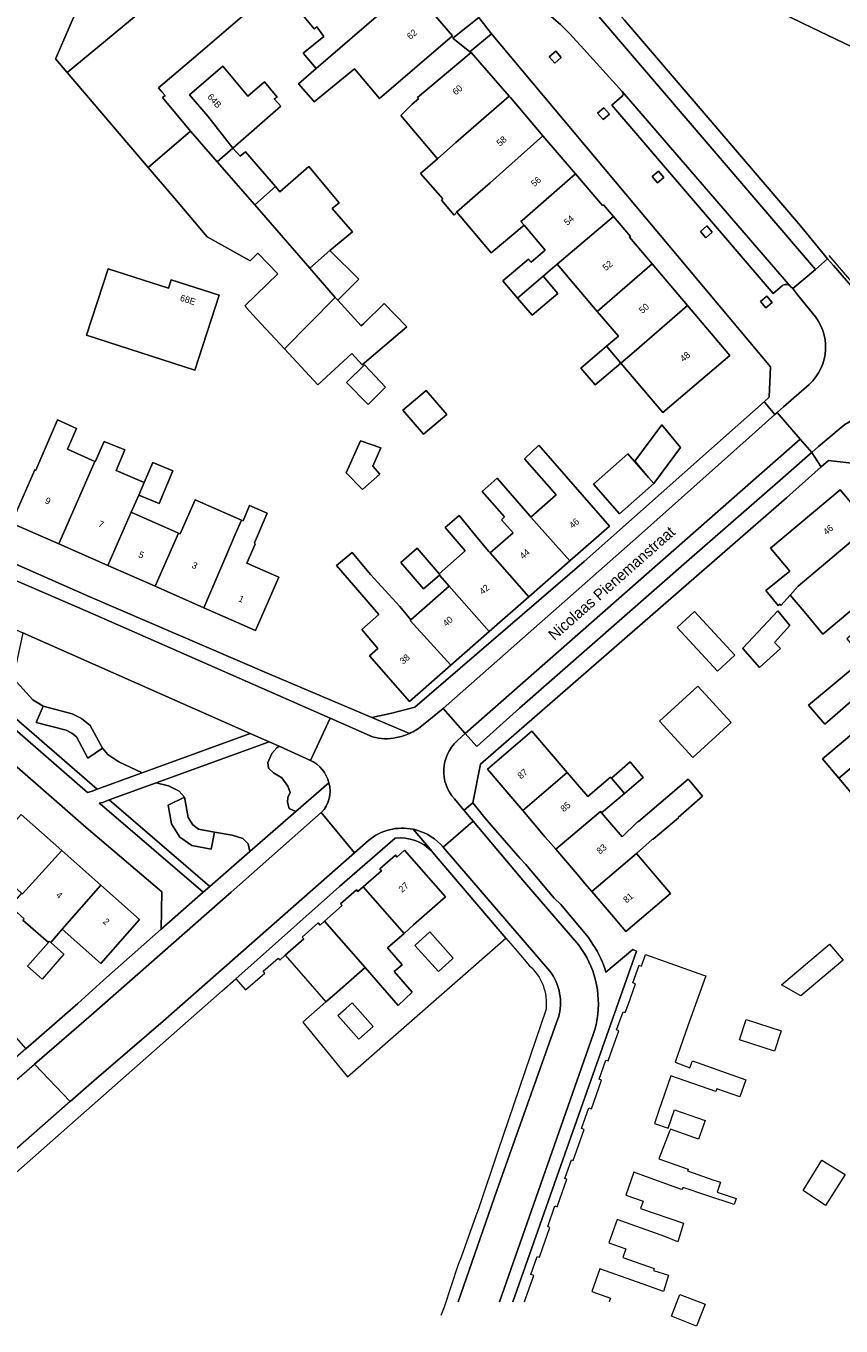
# Model space of a CAD drawing. Header units: metres. Extents: x 151448 to 154749, y 463108 to 465296.
# Tile 262 of 449: x 154190 to 154283, y 463109 to 463258. Entities that reach past the tile are written whole.
import ezdxf
from ezdxf.enums import TextEntityAlignment as Align

# ---------------------------------------------------------------- set-up
doc = ezdxf.new("R2010")
doc.units = ezdxf.units.M
for name, color, linetype, lineweight in [('B-PV-GR-GROENVOORZIENING-GV', 253, 'Continuous', 9), ('B-PV-GR-HAAG-GV', 253, 'Continuous', 9), ('B-PV-IE-TERREINAFSCHEIDING_KUNSTMATIG_HEKWERK-G', 253, 'Continuous', 9), ('B-PV-OG-BEBOUWING-GV', 1, 'Continuous', 9), ('B-PV-OG-BEBOUWING-T18', 2, 'Continuous', 9), ('B-PV-OG-TERREIN_BEGROEID-GV', 253, 'Continuous', 9), ('B-PV-OG-TERREIN_ERF-GV', 253, 'Continuous', 9), ('B-PV-OG-TOPOGRAFIE-T18', 2, 'Continuous', 9), ('B-PV-VH-OPENVERHARDING_BETONSTRAATSTEEN-GV', 253, 'Continuous', 9), ('B-PV-VH-OPENVERHARDING_STRAATBAKSTEEN-GV', 253, 'Continuous', 9), ('B-PV-VH-OPENVERHARDING_TEGEL-GV', 253, 'Continuous', 9)]:
    doc.layers.add(name, color=color, linetype=linetype, lineweight=lineweight)
doc.styles.add('Drong', font='txt', dxfattribs={"height": 1.8})

msp = doc.modelspace()

# ---------------------------------------------------------------- linework, layer by layer
at = {"layer": 'B-PV-GR-GROENVOORZIENING-GV', "flags": 128}
for points in [[(154250.974, 463254.192), (154250.348, 463254.92), (154249.621, 463254.293), (154250.247, 463253.566)], [(154256.5, 463247.738), (154255.874, 463248.466), (154255.147, 463247.839), (154255.773, 463247.112)], [(154262.724, 463240.494), (154262.098, 463241.222), (154261.371, 463240.595), (154261.997, 463239.868)], [(154268.256, 463234.226), (154267.63, 463234.954), (154266.903, 463234.327), (154267.529, 463233.6)], [(154275.126, 463226.201), (154274.5, 463226.929), (154273.773, 463226.302), (154274.399, 463225.575)], [(154197.897, 463170.523), (154187.536, 463179.536), (154187.303, 463178.413), (154196.792, 463170.159), (154197.186, 463170.264)], [(154199.276, 463169.292), (154198.531, 463169.021), (154198.124, 463168.913), (154198.473, 463168.663), (154210.006, 463158.748), (154210.769, 463159.411)]]:
    msp.add_lwpolyline(points, close=True, dxfattribs=at)
at = {"layer": 'B-PV-GR-HAAG-GV', "flags": 128}
for points in [[(154197.897, 463170.523), (154187.536, 463179.536), (154187.303, 463178.413), (154196.792, 463170.159), (154197.186, 463170.264)], [(154199.276, 463169.292), (154198.531, 463169.021), (154198.124, 463168.913), (154198.473, 463168.663), (154210.006, 463158.748), (154210.769, 463159.411)]]:
    msp.add_lwpolyline(points, close=True, dxfattribs=at)
at = {"layer": 'B-PV-IE-TERREINAFSCHEIDING_KUNSTMATIG_HEKWERK-G', "flags": 128}
msp.add_lwpolyline([(154293.451, 463219.956), (154292.95, 463218.42), (154281.637, 463231.572)], dxfattribs=at)
at = {"layer": 'B-PV-OG-BEBOUWING-GV', "flags": 128}
for points in [[(154210.128, 463265.714), (154205.209, 463261.429), (154194.454, 463252.505), (154203.71, 463241.643), (154208.571, 463245.785), (154205.358, 463249.637), (154205.682, 463249.853), (154205.304, 463250.286), (154204.913, 463250.745), (154209.16, 463254.362), (154216.128, 463260.296), (154219.932, 463263.535), (154227.266, 463269.781), (154221.72, 463275.697), (154214.633, 463269.594), (154210.856, 463266.341)], [(154232.503, 463264.632), (154231.574, 463265.714), (154231.558, 463265.733), (154231.164, 463265.395), (154229.101, 463267.799), (154220.775, 463260.654), (154220.858, 463260.557), (154220.685, 463260.409), (154220.442, 463260.22), (154222.712, 463257.49), (154223.036, 463257.733), (154223.82, 463256.625), (154221.473, 463254.711), (154222.935, 463252.961), (154234.196, 463262.66)], [(154194.454, 463252.505), (154205.209, 463261.429), (154202.157, 463265.087), (154195.184, 463258.767), (154193.197, 463254.193), (154193.142, 463254.045)], [(154234.396, 463262.427), (154234.196, 463262.66), (154222.935, 463252.961), (154220.908, 463251.215), (154222.602, 463249.274), (154222.707, 463249.145), (154227.35, 463252.93), (154230.2, 463249.54), (154238.534, 463256.693), (154236.611, 463258.935), (154237.061, 463259.321)], [(154236.822, 463242.629), (154238.932, 463244.476), (154245.016, 463249.802), (154240.693, 463254.769), (154234.524, 463249.649), (154234.658, 463249.493), (154233.919, 463248.858), (154232.622, 463247.561)], [(154213.429, 463243.825), (154218.899, 463248.626), (154218.143, 463249.491), (154218.467, 463249.68), (154217.035, 463251.41), (154215.143, 463249.789), (154212.25, 463253.218), (154208.45, 463249.943), (154210.566, 463247.508)], [(154236.822, 463242.629), (154234.899, 463240.945), (154237.427, 463238.029), (154237.274, 463237.893), (154238.734, 463236.19), (154239.031, 463236.514), (154239.012, 463236.537), (154241.443, 463238.662), (154242.837, 463239.892), (154248.892, 463245.254), (154245.172, 463249.623), (154245.016, 463249.802), (154238.932, 463244.476)], [(154208.571, 463245.785), (154203.71, 463241.643), (154206.721, 463238.109), (154210.463, 463233.717), (154215.382, 463230.96), (154216.274, 463231.824), (154218.564, 463229.455), (154214.808, 463225.832), (154214.928, 463225.611), (154216.112, 463224.336), (154219.318, 463220.887), (154225.133, 463226.774), (154222.206, 463230.134), (154215.911, 463237.36), (154211.638, 463242.264)], [(154252.605, 463240.892), (154248.892, 463245.254), (154242.837, 463239.892), (154241.443, 463238.662), (154239.012, 463236.537), (154239.031, 463236.514), (154242.976, 463231.865), (154246.725, 463235.034), (154246.37, 463235.452), (154246.513, 463235.577)], [(154215.911, 463237.36), (154218.304, 463239.444), (154217.8, 463240.026), (154214.869, 463243.438), (154214.257, 463242.913), (154213.429, 463243.825), (154211.638, 463242.264)], [(154224.517, 463232.147), (154227.085, 463234.282), (154224.761, 463236.958), (154225.572, 463237.606), (154222.121, 463241.732), (154218.808, 463238.862), (154218.304, 463239.444), (154215.911, 463237.36), (154222.206, 463230.134)], [(154256.96, 463236.025), (154255.816, 463237.371), (154255.692, 463237.266), (154252.605, 463240.892), (154246.513, 463235.577), (154246.37, 463235.452), (154246.725, 463235.034), (154249.153, 463232.179), (154247.534, 463230.802), (154247.241, 463231.147), (154244.317, 463228.664), (154245.985, 463226.701), (154248.909, 463229.184), (154250.529, 463230.561)], [(154255.109, 463225.174), (154261.377, 463230.594), (154258.778, 463233.648), (154258.896, 463233.749), (154256.96, 463236.025), (154250.529, 463230.561)], [(154224.517, 463232.147), (154222.206, 463230.134), (154225.133, 463226.774), (154225.42, 463226.458), (154227.814, 463228.876)], [(154196.682, 463222.448), (154209.07, 463218.435), (154211.837, 463227.011), (154206.345, 463228.782), (154206.038, 463227.843), (154199.15, 463230.055)], [(154259.31, 463220.547), (154265.421, 463225.841), (154261.377, 463230.594), (154255.109, 463225.174), (154257.52, 463222.338), (154256.164, 463221.184), (154257.801, 463219.26)], [(154245.985, 463226.701), (154247.653, 463224.738), (154250.576, 463227.222), (154248.909, 463229.184)], [(154219.318, 463220.887), (154223.153, 463216.76), (154227.008, 463220.365), (154228.197, 463219.068), (154233.306, 463223.418), (154230.739, 463226.067), (154228.387, 463223.771), (154228.093, 463223.504), (154225.42, 463226.458), (154225.133, 463226.774)], [(154257.801, 463219.26), (154262.605, 463213.614), (154270.273, 463220.138), (154265.421, 463225.841), (154259.31, 463220.547)], [(154257.801, 463219.26), (154256.164, 463221.184), (154253.235, 463218.692), (154254.87, 463216.77)], [(154228.457, 463219.076), (154226.402, 463217.022), (154228.888, 463214.508), (154230.889, 463216.494)], [(154235.22, 463211.112), (154237.892, 463213.39), (154235.549, 463216.138), (154232.877, 463213.86)], [(154188.089, 463200.963), (154193.505, 463198.58), (154197.615, 463208.003), (154194.487, 463209.405), (154195.51, 463211.773), (154193.358, 463212.766), (154190.883, 463206.996), (154190.766, 463207.048)], [(154261.56, 463205.47), (154264.629, 463209.605), (154262.481, 463212.19), (154259.397, 463208.042), (154260.952, 463206.171)], [(154193.505, 463198.58), (154199.119, 463196.111), (154201.781, 463202.206), (154202.64, 463204.173), (154203.261, 463205.595), (154200.049, 463206.965), (154201.043, 463209.326), (154198.691, 463210.299), (154197.664, 463207.981), (154197.615, 463208.003)], [(154226.391, 463206.709), (154228.228, 463204.801), (154230.233, 463206.54), (154229.42, 463207.478), (154230.354, 463209.583), (154228.023, 463210.363)], [(154247.513, 463201.653), (154251.963, 463196.629), (154256.521, 463200.62), (154248.429, 463209.861), (154246.772, 463208.305), (154250.397, 463204.202)], [(154261.56, 463205.47), (154260.952, 463206.171), (154258.592, 463208.866), (154254.664, 463205.427), (154257.648, 463202.019)], [(154204.264, 463207.891), (154203.261, 463205.595), (154202.64, 463204.173), (154204.984, 463203.184), (154206.561, 463206.921)], [(154247.276, 463192.525), (154251.963, 463196.629), (154247.513, 463201.653), (154247.377, 463201.807), (154243.638, 463206.096), (154241.926, 463204.583), (154244.507, 463201.662), (154244.152, 463201.349), (154245.475, 463199.853), (154242.859, 463197.541)], [(154286.317, 463200.692), (154282.879, 463204.777), (154274.917, 463198.076), (154277.129, 463195.449), (154274.409, 463193.258), (154275.814, 463191.528), (154275.976, 463191.69), (154276.095, 463191.526), (154277.173, 463192.73), (154278.097, 463193.762)], [(154204.517, 463193.736), (154210.092, 463191.283), (154212.711, 463197.392), (154213.687, 463199.654), (154214.402, 463201.312), (154209.109, 463203.632), (154207.398, 463199.73), (154207.183, 463199.824)], [(154212.711, 463197.392), (154210.092, 463191.283), (154216.011, 463188.679), (154218.688, 463194.763), (154215.025, 463196.374), (154215.965, 463198.566), (154215.887, 463198.692), (154217.336, 463202.106), (154215.334, 463202.97), (154214.584, 463201.232), (154214.402, 463201.312), (154213.687, 463199.654)], [(154201.781, 463202.206), (154199.119, 463196.111), (154204.517, 463193.736), (154207.183, 463199.824), (154207.112, 463199.855), (154201.933, 463202.135)], [(154242.738, 463188.551), (154247.276, 463192.525), (154242.859, 463197.541), (154242.705, 463197.716), (154241.534, 463199.134), (154239.295, 463201.844), (154237.686, 463200.438), (154240, 463197.792), (154237.003, 463195.171), (154237.108, 463195.049), (154237.055, 463195.003), (154238.166, 463193.742)], [(154278.761, 463190.843), (154280.932, 463188.263), (154290.208, 463196.069), (154286.317, 463200.692), (154278.097, 463193.762), (154277.173, 463192.73)], [(154232.516, 463191.41), (154229.158, 463195.066), (154227.051, 463197.585), (154225.279, 463196.105), (154230.109, 463190.51), (154228.18, 463188.806), (154230.013, 463186.602), (154229.055, 463185.763), (154233.612, 463180.559), (154238.344, 463184.703), (154233.691, 463189.823), (154233.78, 463189.901)], [(154237.055, 463195.003), (154237.108, 463195.049), (154237.003, 463195.171), (154234.506, 463198.074), (154232.64, 463196.47), (154235.244, 463193.444)], [(154233.78, 463189.901), (154233.691, 463189.823), (154238.344, 463184.703), (154242.738, 463188.551), (154238.166, 463193.742)], [(154295.24, 463190.054), (154291.591, 463194.392), (154283.646, 463187.708), (154285.586, 463185.403), (154279.285, 463180.129), (154281.142, 463177.944), (154287.33, 463183.329)], [(154270.846, 463185.848), (154266.243, 463190.859), (154264.244, 463189.023), (154268.846, 463184.011)], [(154271.813, 463186.691), (154271.746, 463186.619), (154273.676, 463184.454), (154276.088, 463186.604), (154275.371, 463187.288), (154277.12, 463189.262), (154275.759, 463190.928)], [(154287.33, 463183.329), (154289.256, 463181.04), (154280.883, 463173.996), (154282.737, 463171.792), (154288.635, 463176.696), (154291.144, 463178.783), (154299.133, 463185.427), (154295.24, 463190.054)], [(154262.236, 463178.302), (154266.042, 463174.143), (154270.437, 463178.166), (154266.631, 463182.324)], [(154245.215, 463169.687), (154245.908, 463168.875), (154246.574, 463168.094), (154251.674, 463172.441), (154247.638, 463177.175), (154242.538, 463172.826)], [(154288.635, 463176.696), (154282.737, 463171.792), (154284.747, 463169.402), (154290.403, 463174.16), (154290.529, 463174.01), (154290.743, 463174.19)], [(154260.36, 463171.881), (154258.88, 463173.648), (154256.74, 463171.779), (154258.213, 463170.051)], [(154249.794, 463164.317), (154250.353, 463163.661), (154255.47, 463167.991), (154255.607, 463167.83), (154258.213, 463170.051), (154256.74, 463171.779), (154256.63, 463171.907), (154254.025, 463169.685), (154251.674, 463172.441), (154246.574, 463168.094), (154249.164, 463165.056)], [(154254.48, 463158.822), (154259.579, 463163.171), (154261.384, 463164.774), (154261.509, 463164.793), (154264.392, 463167.247), (154264.371, 463167.299), (154267.135, 463169.741), (154265.568, 463171.606), (154265.519, 463171.663), (154259.808, 463166.823), (154259.683, 463166.763), (154257.954, 463165.077), (154255.607, 463167.83), (154255.47, 463167.991), (154250.353, 463163.661), (154253.028, 463160.525), (154253.7, 463159.736)], [(154189.177, 463167.643), (154184.723, 463162.634), (154189.249, 463158.625), (154189.343, 463158.542), (154193.841, 463163.508)], [(154198.325, 463159.534), (154193.841, 463163.508), (154189.343, 463158.542), (154189.249, 463158.625), (154187.929, 463157.134), (154189.529, 463155.71), (154189.383, 463155.547), (154192.311, 463152.993), (154192.429, 463153.127), (154192.572, 463153), (154193.898, 463154.506)], [(154228.335, 463159.353), (154232.996, 463154.035), (154234.099, 463155.001), (154237.757, 463158.207), (154233.071, 463163.554), (154232.176, 463162.77), (154232.007, 463162.963), (154230.232, 463161.408), (154230.426, 463161.186)], [(154259.579, 463163.171), (154254.48, 463158.822), (154256.959, 463155.915), (154257.545, 463155.227), (154258.368, 463154.262), (154263.467, 463158.611)], [(154193.898, 463154.506), (154198.302, 463150.605), (154202.729, 463155.63), (154198.325, 463159.534)], [(154223.891, 463155.434), (154228.538, 463150.129), (154232.323, 463145.797), (154233.945, 463147.295), (154231.88, 463149.683), (154232.771, 463150.453), (154231.106, 463152.379), (154232.996, 463154.035), (154228.335, 463159.353), (154227.73, 463158.823), (154227.559, 463159.019), (154225.743, 463157.427), (154225.927, 463157.217)], [(154228.538, 463150.129), (154223.891, 463155.434), (154223.388, 463154.993), (154223.187, 463155.223), (154221.346, 463153.61), (154221.538, 463153.392), (154219.406, 463151.524), (154224.064, 463146.208), (154225.029, 463147.054)]]:
    msp.add_lwpolyline(points, close=True, dxfattribs=at)
at = {"layer": 'B-PV-OG-TERREIN_BEGROEID-GV', "flags": 128}
for points in [[(154294.392, 463222.605), (154291.663, 463225.868), (154290.739, 463225.096), (154288.834, 463227.373), (154290.377, 463228.667), (154300.847, 463247.446), (154278.661, 463258.117), (154273.427, 463260.66), (154272.615, 463259.087), (154270.57, 463259.973), (154271.404, 463261.63), (154263.439, 463265.529)], [(154257.174, 463261.601), (154257.292, 463259.518), (154258.21, 463258.474), (154267.548, 463247.577), (154278.37, 463234.96), (154281.441, 463231.2), (154282.115, 463230.429), (154292.862, 463218.077), (154293.492, 463219.942), (154294.259, 463222.212), (154294.392, 463222.605)], [(154222.309, 463173.826), (154218.715, 463175.438), (154218.461, 463175.254), (154217.884, 463174.603), (154217.416, 463173.589), (154217.488, 463172.938), (154218.065, 463172.391), (154219.001, 463171.819), (154219.722, 463170.856), (154219.974, 463170.153), (154219.722, 463169.58), (154219.65, 463169.033), (154219.866, 463168.304), (154220.627, 463167.981), (154224.409, 463171.269)]]:
    msp.add_lwpolyline(points, dxfattribs=at)
for points in [[(154191.699, 463180.027), (154195.047, 463179.162), (154196.097, 463178.626), (154197.079, 463177.816), (154198.491, 463175.213), (154199.124, 463174.496), (154200.353, 463173.656), (154203.046, 463172.402), (154215.391, 463176.907), (154189.375, 463188.405), (154188.298, 463183.209), (154190.525, 463180.733)], [(154187.536, 463179.536), (154197.897, 463170.523), (154203.046, 463172.402), (154200.353, 463173.656), (154199.124, 463174.496), (154198.491, 463175.213), (154196.841, 463174.06), (154195.507, 463176.52), (154194.99, 463176.946), (154194.334, 463177.281), (154190.915, 463178.164), (154191.699, 463180.027), (154190.525, 463180.733), (154188.298, 463183.209)], [(154198.491, 463175.213), (154197.079, 463177.816), (154196.097, 463178.626), (154195.047, 463179.162), (154191.699, 463180.027), (154190.915, 463178.164), (154194.334, 463177.281), (154194.99, 463176.946), (154195.507, 463176.52), (154196.841, 463174.06)], [(154204.635, 463171.239), (154206.067, 463170.917), (154207.253, 463170.313), (154207.886, 463169.596), (154208.292, 463167.293), (154208.836, 463166.433), (154209.499, 463165.968), (154211.317, 463165.628), (154213.333, 463165.25), (154214.546, 463164.873), (154215.156, 463164.262), (154215.344, 463163.389), (154220.627, 463167.981), (154219.866, 463168.304), (154219.65, 463169.033), (154219.722, 463169.58), (154219.974, 463170.153), (154219.722, 463170.856), (154219.001, 463171.819), (154218.065, 463172.391), (154217.488, 463172.938), (154217.416, 463173.589), (154217.884, 463174.603), (154218.461, 463175.254), (154218.715, 463175.438), (154217.577, 463175.941)], [(154211.317, 463165.628), (154210.925, 463163.666), (154208.707, 463164.081), (154207.36, 463165.026), (154206.39, 463166.559), (154206.012, 463168.706), (154207.886, 463169.596), (154207.253, 463170.313), (154206.067, 463170.917), (154204.635, 463171.239), (154199.276, 463169.292), (154210.769, 463159.411), (154215.344, 463163.389), (154215.156, 463164.262), (154214.546, 463164.873), (154213.333, 463165.25)], [(154207.886, 463169.596), (154206.012, 463168.706), (154206.39, 463166.559), (154207.36, 463165.026), (154208.707, 463164.081), (154210.925, 463163.666), (154211.317, 463165.628), (154209.499, 463165.968), (154208.836, 463166.433), (154208.292, 463167.293)]]:
    msp.add_lwpolyline(points, close=True, dxfattribs=at)
at = {"layer": 'B-PV-OG-TERREIN_BEGROEID-GV'}
msp.add_lwpolyline([(154224.409, 463171.269, 0.2239357), (154222.309, 463173.826)], format="xyb", dxfattribs=at)
at = {"layer": 'B-PV-OG-TERREIN_ERF-GV', "flags": 128}
for points in [[(154216.128, 463260.296), (154209.16, 463254.362), (154204.913, 463250.745), (154205.304, 463250.286), (154205.682, 463249.853), (154205.358, 463249.637), (154208.571, 463245.785), (154211.638, 463242.264), (154213.429, 463243.825), (154214.257, 463242.913), (154214.869, 463243.438), (154217.8, 463240.026), (154218.304, 463239.444), (154218.808, 463238.862), (154222.121, 463241.732), (154225.572, 463237.606), (154224.761, 463236.958), (154227.085, 463234.282), (154224.517, 463232.147), (154227.814, 463228.876), (154225.42, 463226.458), (154228.093, 463223.504), (154228.387, 463223.771), (154230.739, 463226.067), (154233.306, 463223.418), (154228.197, 463219.068), (154227.008, 463220.365), (154223.153, 463216.76), (154219.318, 463220.887), (154216.112, 463224.336), (154214.928, 463225.611), (154214.808, 463225.832), (154218.564, 463229.455), (154216.274, 463231.824), (154215.382, 463230.96), (154210.463, 463233.717), (154206.721, 463238.109), (154203.71, 463241.643), (154194.454, 463252.505), (154193.142, 463254.045), (154193.197, 463254.193), (154195.184, 463258.767)], [(154236.611, 463258.935), (154238.534, 463256.693), (154230.2, 463249.54), (154227.35, 463252.93), (154222.707, 463249.145), (154222.602, 463249.274), (154220.908, 463251.215), (154222.935, 463252.961), (154221.473, 463254.711), (154223.82, 463256.625), (154223.036, 463257.733), (154222.712, 463257.49), (154220.442, 463260.22)], [(154186.554, 463197.137), (154197.035, 463192.534), (154217.547, 463183.714), (154229.298, 463178.726), (154231.621, 463179.234), (154234.244, 463179.911), (154253.603, 463196.553), (154270.875, 463211.898), (154274.211, 463214.834), (154274.78, 463215.378), (154274.934, 463218.836), (154243.02, 463256.928), (154240.51, 463254.866), (154238.57, 463256.413), (154241.54, 463258.768)], [(154284.895, 463207.73), (154281.568, 463208.13), (154280.722, 463207.388), (154276.774, 463203.835), (154241.731, 463173.388), (154240.861, 463168.973), (154242.25, 463167.264), (154242.256, 463167.269), (154242.972, 463166.4), (154246.293, 463162.606), (154246.921, 463161.925), (154250.182, 463158.072), (154250.93, 463157.331), (154254.102, 463153.566), (154254.611, 463152.764)], [(154287.33, 463183.329), (154281.142, 463177.944), (154279.285, 463180.129), (154285.586, 463185.403)], [(154284.747, 463169.402), (154282.737, 463171.792), (154280.883, 463173.996), (154289.256, 463181.04)], [(154189.177, 463167.643), (154193.841, 463163.508), (154198.325, 463159.534), (154202.729, 463155.63), (154198.302, 463150.605), (154193.898, 463154.506), (154192.572, 463153), (154194.091, 463151.661), (154191.579, 463148.817), (154189.917, 463150.285), (154192.311, 463152.993), (154189.383, 463155.547)], [(154231.969, 463164.92), (154225.625, 463159.386), (154213.751, 463148.842), (154214.87, 463147.566), (154217.079, 463149.502), (154216.893, 463149.713), (154218.582, 463151.193), (154218.776, 463150.972), (154219.406, 463151.524), (154221.538, 463153.392), (154221.346, 463153.61), (154223.187, 463155.223), (154223.388, 463154.993), (154223.891, 463155.434), (154225.927, 463157.217), (154225.743, 463157.427), (154227.559, 463159.019), (154227.73, 463158.823), (154228.335, 463159.353), (154230.426, 463161.186), (154230.232, 463161.408), (154232.007, 463162.963), (154232.176, 463162.77), (154233.071, 463163.554), (154237.757, 463158.207), (154234.099, 463155.001), (154232.996, 463154.035), (154231.106, 463152.379), (154232.771, 463150.453), (154231.88, 463149.683), (154233.945, 463147.295), (154232.323, 463145.797), (154228.538, 463150.129), (154225.029, 463147.054), (154224.064, 463146.208), (154221.425, 463143.896), (154226.533, 463137.627)], [(154226.533, 463137.627), (154244.662, 463153.485), (154236.249, 463163.342), (154236.231, 463163.363), (154236.201, 463163.395)], [(154256.087, 463149.59), (154259.167, 463152.19), (154259.585, 463152.013), (154250.938, 463127.471), (154245.446, 463111.882)], [(154246.776, 463111.882), (154246.942, 463112.35), (154247.842, 463114.895), (154247.505, 463115.014), (154248.238, 463117.086), (154248.489, 463116.997), (154248.841, 463117.994), (154249.694, 463120.405), (154249.432, 463120.498), (154250.266, 463122.858), (154250.505, 463122.774), (154250.81, 463123.636), (154251.623, 463125.938), (154251.397, 463126.018), (154252.146, 463128.135), (154252.364, 463128.058), (154252.78, 463129.235), (154253.618, 463131.606), (154253.32, 463131.712), (154254.153, 463134.068), (154254.443, 463133.966), (154254.717, 463134.74), (154255.605, 463137.254), (154255.32, 463137.355), (154256.092, 463139.539), (154256.351, 463139.447), (154256.664, 463140.333), (154257.571, 463142.899), (154257.321, 463142.987), (154258.052, 463145.056), (154258.305, 463144.967), (154258.626, 463145.876), (154259.468, 463148.258), (154259.18, 463148.36), (154259.896, 463150.384), (154260.159, 463150.291), (154260.631, 463151.624), (154267.278, 463149.274), (154267.528, 463149.185), (154265.478, 463143.455), (154264.006, 463139.292), (154265.682, 463138.67), (154266.006, 463139.454), (154272.104, 463137.294), (154271.411, 463135.337), (154268.785, 463136.267), (154268.654, 463135.967), (154263.519, 463137.725), (154262.113, 463133.644), (154261.647, 463132.291), (154263.202, 463131.741), (154263.951, 463133.86), (154267.464, 463132.616), (154266.699, 463130.505), (154263.473, 463131.645), (154263.41, 463131.481), (154262.166, 463128.238), (154265.517, 463127.076), (154265.436, 463126.859), (154268.328, 463125.832), (154269.214, 463125.584), (154268.83, 463124.427), (154271.004, 463123.705), (154270.778, 463123.024), (154267.652, 463124.048), (154264.923, 463124.968), (154264.76, 463124.751), (154259.896, 463126.509), (154259.304, 463126.718), (154258.379, 463124.103), (154260.347, 463123.407), (154260.045, 463122.555), (154264.99, 463120.882), (154264.307, 463118.763), (154262.854, 463119.384), (154257.391, 463121.31), (154256.446, 463118.639), (154258.386, 463117.953), (154258.032, 463116.951), (154261.602, 463115.689), (154261.531, 463115.486), (154263.269, 463114.955), (154262.695, 463113.075), (154260.908, 463113.724), (154255.399, 463115.675), (154254.48, 463113.077), (154256.619, 463112.32), (154256.464, 463111.882)]]:
    msp.add_lwpolyline(points, dxfattribs=at)
for points in [[(154241.54, 463258.768), (154238.57, 463256.413), (154240.51, 463254.866), (154243.02, 463256.928)], [(154265.421, 463225.841), (154270.273, 463220.138), (154262.605, 463213.614), (154257.801, 463219.26), (154254.87, 463216.77), (154253.235, 463218.692), (154256.164, 463221.184), (154257.52, 463222.338), (154255.109, 463225.174), (154250.529, 463230.561), (154248.909, 463229.184), (154250.576, 463227.222), (154247.653, 463224.738), (154245.985, 463226.701), (154244.317, 463228.664), (154247.241, 463231.147), (154247.534, 463230.802), (154249.153, 463232.179), (154246.725, 463235.034), (154242.976, 463231.865), (154239.031, 463236.514), (154238.734, 463236.19), (154237.274, 463237.893), (154237.427, 463238.029), (154234.899, 463240.945), (154236.822, 463242.629), (154232.622, 463247.561), (154233.919, 463248.858), (154234.658, 463249.493), (154234.524, 463249.649), (154240.693, 463254.769), (154245.016, 463249.802), (154245.172, 463249.623), (154248.892, 463245.254), (154252.605, 463240.892), (154255.692, 463237.266), (154255.816, 463237.371), (154256.96, 463236.025), (154258.896, 463233.749), (154258.778, 463233.648), (154261.377, 463230.594)], [(154213.429, 463243.825), (154210.566, 463247.508), (154208.45, 463249.943), (154212.25, 463253.218), (154215.143, 463249.789), (154217.035, 463251.41), (154218.467, 463249.68), (154218.143, 463249.491), (154218.899, 463248.626)], [(154196.682, 463222.448), (154199.15, 463230.055), (154206.038, 463227.843), (154206.345, 463228.782), (154211.837, 463227.011), (154209.07, 463218.435)], [(154228.457, 463219.076), (154230.889, 463216.494), (154228.888, 463214.508), (154226.402, 463217.022)], [(154235.22, 463211.112), (154232.877, 463213.86), (154235.549, 463216.138), (154237.892, 463213.39)], [(154210.092, 463191.283), (154204.517, 463193.736), (154199.119, 463196.111), (154193.505, 463198.58), (154188.089, 463200.963), (154190.766, 463207.048), (154190.883, 463206.996), (154193.358, 463212.766), (154195.51, 463211.773), (154194.487, 463209.405), (154197.615, 463208.003), (154197.664, 463207.981), (154198.691, 463210.299), (154201.043, 463209.326), (154200.049, 463206.965), (154203.261, 463205.595), (154204.264, 463207.891), (154206.561, 463206.921), (154204.984, 463203.184), (154202.64, 463204.173), (154201.781, 463202.206), (154201.933, 463202.135), (154207.112, 463199.855), (154207.183, 463199.824), (154207.398, 463199.73), (154209.109, 463203.632), (154214.402, 463201.312), (154214.584, 463201.232), (154215.334, 463202.97), (154217.336, 463202.106), (154215.887, 463198.692), (154215.965, 463198.566), (154215.025, 463196.374), (154218.688, 463194.763), (154216.011, 463188.679)], [(154260.952, 463206.171), (154259.397, 463208.042), (154262.481, 463212.19), (154264.629, 463209.605), (154261.56, 463205.47), (154257.648, 463202.019), (154254.664, 463205.427), (154258.592, 463208.866)], [(154226.391, 463206.709), (154228.023, 463210.363), (154230.354, 463209.583), (154229.42, 463207.478), (154230.233, 463206.54), (154228.228, 463204.801)], [(154247.276, 463192.525), (154242.738, 463188.551), (154238.344, 463184.703), (154233.612, 463180.559), (154229.055, 463185.763), (154230.013, 463186.602), (154228.18, 463188.806), (154230.109, 463190.51), (154225.279, 463196.105), (154227.051, 463197.585), (154229.158, 463195.066), (154232.516, 463191.41), (154233.78, 463189.901), (154238.166, 463193.742), (154237.055, 463195.003), (154235.244, 463193.444), (154232.64, 463196.47), (154234.506, 463198.074), (154237.003, 463195.171), (154240, 463197.792), (154237.686, 463200.438), (154239.295, 463201.844), (154241.534, 463199.134), (154242.705, 463197.716), (154242.859, 463197.541), (154245.475, 463199.853), (154244.152, 463201.349), (154244.507, 463201.662), (154241.926, 463204.583), (154243.638, 463206.096), (154247.377, 463201.807), (154247.513, 463201.653), (154250.397, 463204.202), (154246.772, 463208.305), (154248.429, 463209.861), (154256.521, 463200.62), (154251.963, 463196.629)], [(154276.095, 463191.526), (154275.976, 463191.69), (154275.814, 463191.528), (154274.409, 463193.258), (154277.129, 463195.449), (154274.917, 463198.076), (154282.879, 463204.777), (154286.317, 463200.692), (154290.208, 463196.069), (154280.932, 463188.263), (154278.761, 463190.843), (154277.173, 463192.73)], [(154270.846, 463185.848), (154268.846, 463184.011), (154264.244, 463189.023), (154266.243, 463190.859)], [(154275.759, 463190.928), (154277.12, 463189.262), (154275.371, 463187.288), (154276.088, 463186.604), (154273.676, 463184.454), (154271.746, 463186.619), (154271.813, 463186.691)], [(154189.71, 463140.824), (154195.665, 463146.023), (154198.596, 463148.696), (154205.203, 463154.528), (154205.274, 463158.785), (154196.64, 463166.155), (154172.264, 463187.436), (154172.23, 463187.84), (154171.959, 463187.782), (154159.261, 463173.673), (154161.073, 463173.013), (154161.45, 463172.61), (154161.74, 463172.3), (154170.215, 463163.015)], [(154262.236, 463178.302), (154266.631, 463182.324), (154270.437, 463178.166), (154266.042, 463174.143)], [(154250.353, 463163.661), (154249.794, 463164.317), (154249.164, 463165.056), (154246.574, 463168.094), (154245.908, 463168.875), (154245.215, 463169.687), (154242.538, 463172.826), (154247.638, 463177.175), (154251.674, 463172.441), (154254.025, 463169.685), (154256.63, 463171.907), (154256.74, 463171.779), (154258.88, 463173.648), (154260.36, 463171.881), (154258.213, 463170.051), (154255.607, 463167.83), (154257.954, 463165.077), (154259.683, 463166.763), (154259.808, 463166.823), (154265.519, 463171.663), (154265.568, 463171.606), (154267.135, 463169.741), (154264.371, 463167.299), (154264.392, 463167.247), (154261.509, 463164.793), (154261.384, 463164.774), (154259.579, 463163.171), (154263.467, 463158.611), (154258.368, 463154.262), (154257.545, 463155.227), (154256.959, 463155.915), (154254.48, 463158.822), (154253.7, 463159.736), (154253.028, 463160.525)], [(154238.526, 463151.11), (154236.939, 463149.684), (154234.244, 463152.658), (154235.943, 463154.198), (154238.632, 463151.205)], [(154281.691, 463152.794), (154283.227, 463150.969), (154278.392, 463146.898), (154276.197, 463148.168)], [(154226.392, 463145.5), (154227.069, 463146.094), (154229.456, 463143.373), (154227.835, 463141.928), (154225.431, 463144.657)], [(154272.15, 463144.184), (154276.13, 463142.894), (154275.371, 463140.552), (154271.391, 463141.842)], [(154278.664, 463124.617), (154280.813, 463128.103), (154283.461, 463126.454), (154281.218, 463122.914)], [(154267.461, 463111.634), (154266.463, 463109.13), (154263.599, 463110.239), (154264.55, 463112.72)]]:
    msp.add_lwpolyline(points, close=True, dxfattribs=at)
at = {"layer": 'B-PV-OG-TERREIN_ERF-GV'}
for points in [[(154236.201, 463163.395, 0.2378832), (154231.969, 463164.92)], [(154254.611, 463152.764, -0.0838424), (154256.087, 463149.59)]]:
    msp.add_lwpolyline(points, format="xyb", dxfattribs=at)
at = {"layer": 'B-PV-VH-OPENVERHARDING_BETONSTRAATSTEEN-GV'}
for points in [[(154257.962, 463250.339, -0.3855345), (154257.945, 463249.771)], [(154276.243, 463228.09, -0.4188624), (154277.21, 463228.027)]]:
    msp.add_lwpolyline(points, format="xyb", dxfattribs=at)
at = {"layer": 'B-PV-VH-OPENVERHARDING_BETONSTRAATSTEEN-GV', "flags": 128}
for points in [[(154277.21, 463228.027), (154257.962, 463250.339)], [(154257.945, 463249.771), (154256.785, 463248.773), (154275.218, 463227.208), (154276.243, 463228.09)]]:
    msp.add_lwpolyline(points, dxfattribs=at)
at = {"layer": 'B-PV-VH-OPENVERHARDING_STRAATBAKSTEEN-GV', "flags": 128}
for points in [[(154235.997, 463271.987), (154237.181, 463270.609), (154238.199, 463269.424), (154241.815, 463265.285), (154242.883, 463264.233), (154243.966, 463263.196), (154245.451, 463262.088), (154247.948, 463260.235), (154249.823, 463258.899), (154250.884, 463257.978), (154251.896, 463257.005), (154253.185, 463255.596), (154257.962, 463250.339), (154277.21, 463228.027), (154277.47, 463227.773), (154280.069, 463229.946), (154254.158, 463260.217), (154255.69, 463261.397), (154250.211, 463266.133), (154243.889, 463271.599)], [(154263.439, 463265.529), (154271.404, 463261.63), (154270.57, 463259.973), (154272.615, 463259.087), (154273.427, 463260.66), (154278.661, 463258.117), (154300.847, 463247.446), (154304.095, 463245.802), (154306.092, 463244.823), (154333.905, 463231.342), (154335.149, 463233.245)], [(154257.962, 463250.339), (154253.185, 463255.596), (154251.896, 463257.005), (154250.884, 463257.978), (154249.823, 463258.899), (154247.948, 463260.235), (154245.451, 463262.088)], [(154241.54, 463258.768), (154243.02, 463256.928), (154274.934, 463218.836), (154274.78, 463215.378), (154274.211, 463214.834), (154274.265, 463214.771), (154275.438, 463213.384), (154275.687, 463213.603), (154276.407, 463214.251), (154279.347, 463216.802)], [(154276.243, 463228.09), (154275.218, 463227.208), (154256.785, 463248.773), (154257.945, 463249.771)], [(154290.779, 463211.961), (154291.688, 463211.109), (154294.314, 463213.35), (154295.803, 463214.621), (154295.098, 463215.476), (154294.972, 463215.623), (154292.862, 463218.077), (154282.115, 463230.429), (154281.441, 463231.2), (154280.069, 463229.946), (154277.47, 463227.773), (154278.053, 463227.04), (154279.725, 463224.978)], [(154279.725, 463224.978), (154278.053, 463227.04), (154277.47, 463227.773), (154277.21, 463228.027)], [(154279.347, 463216.802), (154276.407, 463214.251), (154275.687, 463213.603), (154278.327, 463210.561), (154279.639, 463209.048)], [(154282.993, 463211.908), (154280.411, 463209.735), (154279.639, 463209.048), (154280.683, 463207.447), (154280.722, 463207.388), (154281.568, 463208.13), (154284.895, 463207.73), (154292.853, 463198.265), (154292.011, 463197.337), (154293.078, 463196.155), (154293.997, 463196.834), (154320.547, 463165.119), (154321.155, 463164.37), (154330.022, 463153.744), (154334.405, 463148.491), (154334.298, 463146.395), (154333.87, 463145.996), (154333.953, 463145.845), (154332.857, 463144.62), (154333.687, 463143.711), (154336.145, 463143.718), (154338.94, 463146.825), (154339.954, 463148.095)], [(154279.639, 463209.048), (154280.411, 463209.735), (154282.993, 463211.908)], [(154239.072, 463176.06), (154240.005, 463176.898), (154237.492, 463179.749), (154235.225, 463177.917)], [(154229.395, 463176.531), (154224.56, 463178.652), (154222.309, 463173.826)], [(154240.034, 463167.899), (154239.864, 463168.131), (154239.847, 463168.119), (154238.76, 463169.411)], [(154223.535, 463167.859), (154227.348, 463163.259), (154228.95, 463164.667)], [(154237.167, 463164.228), (154237.46, 463163.888), (154240.893, 463166.88), (154240.034, 463167.899)], [(154252.986, 463152.69), (154246.771, 463159.907), (154240.893, 463166.88), (154237.46, 463163.888), (154249.688, 463149.705)], [(154250.655, 463144.396), (154250.644, 463144.359), (154243.615, 463124.636), (154239.196, 463111.882)], [(154243.905, 463111.882), (154254.654, 463142.472)]]:
    msp.add_lwpolyline(points, dxfattribs=at)
for points in [[(154281.441, 463231.2), (154278.37, 463234.96), (154267.548, 463247.577), (154258.21, 463258.474), (154257.292, 463259.518), (154255.69, 463261.397), (154254.158, 463260.217), (154280.069, 463229.946)], [(154250.974, 463254.192), (154250.247, 463253.566), (154249.621, 463254.293), (154250.348, 463254.92)], [(154256.5, 463247.738), (154255.773, 463247.112), (154255.147, 463247.839), (154255.874, 463248.466)], [(154262.724, 463240.494), (154261.997, 463239.868), (154261.371, 463240.595), (154262.098, 463241.222)], [(154268.256, 463234.226), (154267.529, 463233.6), (154266.903, 463234.327), (154267.63, 463234.954)], [(154275.126, 463226.201), (154274.399, 463225.575), (154273.773, 463226.302), (154274.5, 463226.929)], [(154224.56, 463178.652), (154196.786, 463190.835), (154165.144, 463204.514), (154148.919, 463211.476), (154143.486, 463213.528), (154139.497, 463214.898), (154116.113, 463221.726), (154114.746, 463216.856), (154122.171, 463214.802), (154137.294, 463210.314), (154141.554, 463209.09), (154144.693, 463208.055), (154147.065, 463207.19), (154149.565, 463206.173), (154161.845, 463200.638), (154174.246, 463195.091), (154175.161, 463194.687), (154177.149, 463193.808), (154187.848, 463189.08), (154189.375, 463188.405), (154215.391, 463176.907), (154217.577, 463175.941), (154218.715, 463175.438), (154222.309, 463173.826)], [(154240.005, 463176.898), (154278.327, 463210.561), (154275.687, 463213.603), (154275.438, 463213.384), (154272.49, 463210.751), (154259.808, 463199.478), (154237.492, 463179.749)], [(154240.005, 463176.898), (154241.329, 463175.397), (154246.209, 463179.779), (154265.619, 463196.792), (154276.029, 463205.861), (154279.457, 463208.889), (154279.639, 463209.048), (154278.327, 463210.561)], [(154227.348, 463163.259), (154223.535, 463167.859), (154213.22, 463158.733), (154197.216, 463144.672), (154190.733, 463139.065), (154194.795, 463134.806), (154197.55, 463137.217), (154205.445, 463144.005)]]:
    msp.add_lwpolyline(points, close=True, dxfattribs=at)
at = {"layer": 'B-PV-VH-OPENVERHARDING_STRAATBAKSTEEN-GV'}
for points in [[(154257.945, 463249.771, 0.3855345), (154257.962, 463250.339)], [(154277.21, 463228.027, 0.4188624), (154276.243, 463228.09)], [(154279.347, 463216.802, 0.4114508), (154279.725, 463224.978)], [(154279.725, 463224.978, -0.4114508), (154279.347, 463216.802)], [(154290.779, 463211.961, 0.3564082), (154282.993, 463211.908)], [(154282.993, 463211.908, -0.3564082), (154290.779, 463211.961)], [(154235.225, 463177.917, -0.0746915), (154233.614, 463176.893)], [(154232.13, 463176.431, -0.1330855), (154229.395, 463176.531)], [(154233.614, 463176.893, -0.0606433), (154232.13, 463176.431)], [(154238.76, 463169.411, -0.4090796), (154239.072, 463176.06)], [(154222.309, 463173.826, -0.2239357), (154224.409, 463171.269)], [(154224.409, 463171.269, -0.2755945), (154223.535, 463167.859)], [(154228.95, 463164.667, -0.2277783), (154234.025, 463165.945)], [(154234.025, 463165.945, -0.1517251), (154237.167, 463164.228)], [(154255.095, 463144.244, 0.2056668), (154252.986, 463152.69)], [(154249.688, 463149.705, -0.2379296), (154250.655, 463144.396)], [(154254.654, 463142.472, 0.0411742), (154255.095, 463144.244)]]:
    msp.add_lwpolyline(points, format="xyb", dxfattribs=at)
at = {"layer": 'B-PV-VH-OPENVERHARDING_TEGEL-GV', "flags": 128}
for points in [[(154184.725, 463198.012), (154184.698, 463197.949), (154159.34, 463209.047), (154152.193, 463212.132), (154152.186, 463212.135), (154147.585, 463213.479), (154147.726, 463213.904), (154146.492, 463214.313), (154115.79, 463223.67), (154114.185, 463226.404), (154113.13, 463222.634), (154113.196, 463222.59), (154114.994, 463222.057), (154116.113, 463221.726), (154139.497, 463214.898), (154143.486, 463213.528), (154148.919, 463211.476), (154165.144, 463204.514), (154196.786, 463190.835), (154224.56, 463178.652), (154229.395, 463176.531)], [(154275.438, 463213.384), (154274.265, 463214.771), (154274.211, 463214.834), (154270.875, 463211.898), (154253.603, 463196.553), (154234.244, 463179.911), (154231.621, 463179.234), (154229.298, 463178.726), (154233.614, 463176.893)], [(154235.225, 463177.917), (154237.492, 463179.749), (154259.808, 463199.478), (154272.49, 463210.751), (154275.438, 463213.384)], [(154238.76, 463169.411), (154239.847, 463168.119), (154239.864, 463168.131), (154240.861, 463168.973), (154241.731, 463173.388), (154276.774, 463203.835), (154280.722, 463207.388), (154280.683, 463207.447), (154279.639, 463209.048), (154279.457, 463208.889), (154276.029, 463205.861), (154265.619, 463196.792), (154246.209, 463179.779), (154241.329, 463175.397)], [(154233.614, 463176.893), (154229.298, 463178.726), (154217.547, 463183.714), (154197.035, 463192.534), (154186.554, 463197.137), (154184.725, 463198.012)], [(154172.264, 463187.436), (154196.64, 463166.155), (154205.274, 463158.785), (154205.203, 463154.528), (154210.006, 463158.748), (154198.473, 463168.663), (154198.124, 463168.913), (154198.531, 463169.021), (154199.276, 463169.292), (154204.635, 463171.239), (154217.577, 463175.941), (154215.391, 463176.907), (154203.046, 463172.402), (154197.897, 463170.523), (154197.186, 463170.264), (154196.792, 463170.159), (154187.303, 463178.413)], [(154241.329, 463175.397), (154240.005, 463176.898), (154239.072, 463176.06)], [(154224.409, 463171.269), (154220.627, 463167.981), (154215.344, 463163.389)], [(154254.611, 463152.764), (154254.102, 463153.566), (154250.93, 463157.331), (154250.182, 463158.072), (154246.921, 463161.925), (154246.293, 463162.606), (154242.972, 463166.4), (154242.256, 463167.269), (154242.25, 463167.264), (154240.861, 463168.973), (154239.864, 463168.131), (154240.034, 463167.899), (154240.893, 463166.88), (154246.771, 463159.907), (154252.986, 463152.69)], [(154159.411, 463111.882), (154175.867, 463126.18), (154183.108, 463132.471), (154190.733, 463139.065), (154197.216, 463144.672), (154213.22, 463158.733), (154223.535, 463167.859)], [(154234.025, 463165.945), (154236.201, 463163.395), (154236.231, 463163.363), (154236.249, 463163.342), (154244.662, 463153.485), (154245.7, 463152.268), (154247.364, 463150.32)], [(154236.201, 463163.395), (154234.025, 463165.945)], [(154228.95, 463164.667), (154227.348, 463163.259), (154205.445, 463144.005), (154197.55, 463137.217), (154194.795, 463134.806), (154184.302, 463125.623), (154179.8, 463121.655), (154168.51, 463111.702)], [(154170.579, 463110.944), (154181.122, 463120.132), (154185.645, 463124.075), (154212.184, 463147.452), (154213.751, 463148.842), (154225.625, 463159.386), (154231.969, 463164.92)], [(154249.688, 463149.705), (154237.46, 463163.888), (154237.167, 463164.228)], [(154215.344, 463163.389), (154210.769, 463159.411), (154210.006, 463158.748), (154205.203, 463154.528), (154198.596, 463148.696), (154195.665, 463146.023), (154189.71, 463140.824), (154188.189, 463139.496), (154179.042, 463131.526), (154174.591, 463127.648), (154156.496, 463111.882)], [(154245.446, 463111.882), (154250.938, 463127.471), (154259.585, 463152.013), (154259.167, 463152.19), (154256.087, 463149.59)], [(154249.252, 463145.359), (154243.738, 463129.14), (154241.539, 463122.648), (154241.214, 463121.725), (154239.541, 463116.985), (154239.188, 463116.18), (154237.574, 463111.292), (154237.221, 463110.338)], [(154239.196, 463111.882), (154243.615, 463124.636), (154250.644, 463144.359), (154250.655, 463144.396)], [(154254.654, 463142.472), (154243.905, 463111.882)]]:
    msp.add_lwpolyline(points, dxfattribs=at)
at = {"layer": 'B-PV-VH-OPENVERHARDING_TEGEL-GV'}
for points in [[(154233.614, 463176.893, 0.0746915), (154235.225, 463177.917)], [(154229.395, 463176.531, 0.1330855), (154232.13, 463176.431)], [(154232.13, 463176.431, 0.0606433), (154233.614, 463176.893)], [(154239.072, 463176.06, 0.4090796), (154238.76, 463169.411)], [(154223.535, 463167.859, 0.2755945), (154224.409, 463171.269)], [(154234.025, 463165.945, 0.2277783), (154228.95, 463164.667)], [(154237.167, 463164.228, 0.1517251), (154234.025, 463165.945)], [(154231.969, 463164.92, -0.2378832), (154236.201, 463163.395)], [(154252.986, 463152.69, -0.2056668), (154255.095, 463144.244)], [(154256.087, 463149.59, 0.0838424), (154254.611, 463152.764)], [(154247.364, 463150.32, -0.1129298), (154248.902, 463148.122)], [(154250.655, 463144.396, 0.2379296), (154249.688, 463149.705)], [(154248.902, 463148.122, -0.1042579), (154249.252, 463145.359)], [(154255.095, 463144.244, -0.0411742), (154254.654, 463142.472)]]:
    msp.add_lwpolyline(points, format="xyb", dxfattribs=at)

# ---------------------------------------------------------------- texts
at = {"layer": 'B-PV-OG-BEBOUWING-T18', "style": 'Drong'}
for s, rotation, p in [('62', 40.6, (154233.897, 463256.866)), ('60', 41.1, (154239.103, 463250.503)), ('64B', 311.1, (154211.32, 463249.26)), ('58', 40.4, (154244.152, 463244.651)), ('56', 40.4, (154248.094, 463240.021)), ('54', 40.4, (154251.863, 463235.592)), ('52', 40.4, (154256.281, 463230.41)), ('68E', 342.1, (154208.27, 463226.49)), ('50', 40.4, (154260.444, 463225.517)), ('48', 40.4, (154265.147, 463219.99)), ('9', 336.2, (154192.256, 463203.5)), ('7', 336.2, (154198.344, 463200.822)), ('46', 41.2, (154252.459, 463200.941)), ('46', 40.1, (154281.511, 463200.191)), ('5', 336.2, (154202.941, 463197.321)), ('44', 41.2, (154246.804, 463197.429)), ('3', 336.2, (154209.051, 463196.111)), ('42', 41.2, (154242.173, 463193.373)), ('1', 336.2, (154214.388, 463192.284)), ('40', 41.2, (154238.002, 463189.721)), ('38', 41.2, (154233.077, 463185.407)), ('87', 40.5, (154246.553, 463172.282)), ('85', 40.5, (154251.469, 463168.518)), ('83', 40.5, (154255.591, 463163.684)), ('27', 41.2, (154232.941, 463159.305)), ('4', 318.4, (154193.558, 463158.414)), ('81', 40.5, (154258.648, 463158.097)), ('2', 318.5, (154198.933, 463155.39))]:
    msp.add_text(s, height=0.75, rotation=rotation, dxfattribs=at).set_placement(p, align=Align.MIDDLE)
at = {"layer": 'B-PV-OG-TOPOGRAFIE-T18', "style": 'Drong'}
msp.add_text('Nicolaas Pienemanstraat', height=1.25, rotation=41.4, dxfattribs=at).set_placement((154256.729, 463194.105), align=Align.MIDDLE)

doc.saveas('drawing.dxf')
